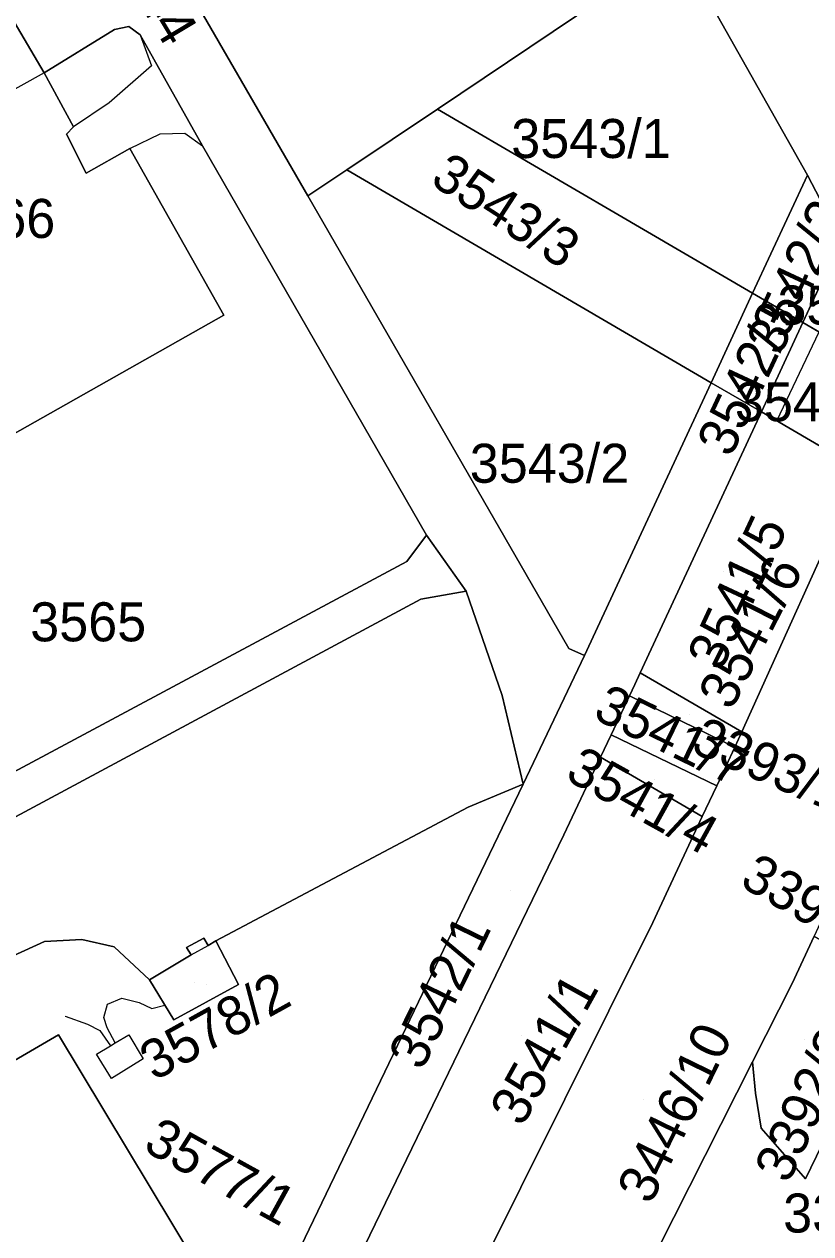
# Model space of a CAD drawing. Extents: x -262715 to -259381, y -1237238 to -1231182.
# Drawn here: x -261483.2 to -261442.9, y -1236043.8 to -1235981.8 of the extents above; entities that cross this region are included whole.
import ezdxf

# ---------------------------------------------------------------- set-up
doc = ezdxf.new("R2010")
doc.units = 0
for name, color, linetype in [('body_kn', 7, 'Continuous'), ('kladpar_druhypozemkov', 7, 'Continuous'), ('kladpar_hranice', 7, 'Continuous'), ('kladpar_parcelnecisla', 7, 'Continuous'), ('kladpar_plochy', 7, 'Continuous'), ('kladpar_sipky', 7, 'Continuous'), ('tarchy_linie', 7, 'Continuous'), ('zappar_hrandruhpozemk', 7, 'Continuous')]:
    doc.layers.add(name, color=color, linetype=linetype)

msp = doc.modelspace()

# ---------------------------------------------------------------- linework, layer by layer
at = {"layer": 'body_kn'}
for p, q in [((-261478.57, -1235982.1), (-261478.57, -1235982.1)), ((-261477.83, -1235981.94), (-261477.83, -1235981.94)), ((-261477.25, -1235982.38), (-261477.25, -1235982.38)), ((-261477.25, -1235982.38), (-261477.25, -1235982.38)), ((-261482.18, -1235984.32), (-261482.18, -1235984.32)), ((-261482.18, -1235984.32), (-261482.18, -1235984.32)), ((-261476.68, -1235983.96), (-261476.68, -1235983.96)), ((-261478.84, -1235985.87), (-261478.84, -1235985.87)), ((-261462.01, -1235986.18), (-261462.01, -1235986.18)), ((-261462.01, -1235986.18), (-261462.01, -1235986.18)), ((-261481.03, -1235987.47), (-261481.03, -1235987.47)), ((-261480.67, -1235987.1), (-261480.67, -1235987.1)), ((-261476.22, -1235987.45), (-261476.22, -1235987.45)), ((-261474.96, -1235987.41), (-261474.96, -1235987.41)), ((-261474.05, -1235988.07), (-261474.05, -1235988.07)), ((-261477.79, -1235988.21), (-261477.79, -1235988.21)), ((-261477.79, -1235988.21), (-261477.79, -1235988.21)), ((-261466.66, -1235989.3), (-261466.66, -1235989.3)), ((-261466.66, -1235989.3), (-261466.66, -1235989.3)), ((-261480.02, -1235989.46), (-261480.02, -1235989.46)), ((-261443.03, -1235989.57), (-261443.03, -1235989.57)), ((-261468.65, -1235990.63), (-261468.65, -1235990.63)), ((-261445.84, -1235995.62), (-261445.84, -1235995.62)), ((-261445.84, -1235995.62), (-261445.84, -1235995.62)), ((-261472.97, -1235996.74), (-261472.97, -1235996.74)), ((-261443.26, -1235997.12), (-261443.26, -1235997.12)), ((-261443.26, -1235997.12), (-261443.26, -1235997.12)), ((-261447.97, -1236000.21), (-261447.97, -1236000.21)), ((-261447.97, -1236000.21), (-261447.97, -1236000.21)), ((-261445.39, -1236001.71), (-261445.39, -1236001.71)), ((-261445.39, -1236001.71), (-261445.39, -1236001.71)), ((-261444.6, -1236002.17), (-261444.6, -1236002.17)), ((-261462.57, -1236008.02), (-261462.57, -1236008.02)), ((-261462.57, -1236008.02), (-261462.57, -1236008.02)), ((-261463.57, -1236009.37), (-261463.57, -1236009.37)), ((-261460.54, -1236010.9), (-261460.54, -1236010.9)), ((-261462.86, -1236011.3), (-261462.86, -1236011.3)), ((-261455.26, -1236013.83), (-261455.26, -1236013.83)), ((-261454.46, -1236014.2), (-261454.46, -1236014.2)), ((-261451.6, -1236015.08), (-261451.6, -1236015.08)), ((-261451.6, -1236015.08), (-261451.6, -1236015.08)), ((-261451.88, -1236015.69), (-261451.88, -1236015.69)), ((-261458.68, -1236016.24), (-261458.68, -1236016.24)), ((-261452.15, -1236016.27), (-261452.15, -1236016.27)), ((-261452.15, -1236016.27), (-261452.15, -1236016.27)), ((-261453.1, -1236018.26), (-261453.1, -1236018.26)), ((-261453.1, -1236018.26), (-261453.1, -1236018.26)), ((-261446.4, -1236018.11), (-261446.4, -1236018.11)), ((-261446.4, -1236018.11), (-261446.4, -1236018.11)), ((-261446.76, -1236018.89), (-261446.76, -1236018.89)), ((-261446.57, -1236018.49), (-261446.57, -1236018.49)), ((-261453.64, -1236019.41), (-261453.64, -1236019.41)), ((-261453.64, -1236019.41), (-261453.64, -1236019.41)), ((-261457.61, -1236020.79), (-261457.61, -1236020.79)), ((-261457.61, -1236020.79), (-261457.61, -1236020.79)), ((-261447.68, -1236020.88), (-261447.68, -1236020.88)), ((-261460.43, -1236021.98), (-261460.43, -1236021.98)), ((-261448.42, -1236022.45), (-261448.42, -1236022.45)), ((-261448.42, -1236022.45), (-261448.42, -1236022.45)), ((-261455.52, -1236023.39), (-261455.52, -1236023.39)), ((-261450.96, -1236027.89), (-261450.96, -1236027.89)), ((-261450.96, -1236027.89), (-261450.96, -1236027.89)), ((-261482.16, -1236028.86), (-261482.16, -1236028.86)), ((-261480.25, -1236028.76), (-261480.25, -1236028.76)), ((-261473.98, -1236028.68), (-261473.98, -1236028.68)), ((-261473.38, -1236028.82), (-261473.38, -1236028.82)), ((-261473.38, -1236028.82), (-261473.38, -1236028.82)), ((-261478.59, -1236029.13), (-261478.59, -1236029.13)), ((-261474.87, -1236029.16), (-261474.87, -1236029.16)), ((-261474.64, -1236029.55), (-261474.64, -1236029.55)), ((-261474.64, -1236029.55), (-261474.64, -1236029.55)), ((-261473.77, -1236029.06), (-261473.77, -1236029.06)), ((-261476.78, -1236030.83), (-261476.78, -1236030.83)), ((-261472.21, -1236031.06), (-261472.21, -1236031.06)), ((-261443.81, -1236031.01), (-261443.81, -1236031.01)), ((-261478.93, -1236032.08), (-261478.93, -1236032.08)), ((-261478.2, -1236031.76), (-261478.2, -1236031.76)), ((-261477.31, -1236031.98), (-261477.31, -1236031.98)), ((-261475.98, -1236032.12), (-261475.98, -1236032.12)), ((-261481.1, -1236032.68), (-261481.1, -1236032.68)), ((-261476.65, -1236032.3), (-261476.65, -1236032.3)), ((-261479.95, -1236033.1), (-261479.95, -1236033.1)), ((-261479.11, -1236032.75), (-261479.11, -1236032.75)), ((-261478.94, -1236033.28), (-261478.94, -1236033.28)), ((-261475.52, -1236032.87), (-261475.52, -1236032.87)), ((-261481.44, -1236033.64), (-261481.44, -1236033.64)), ((-261481.44, -1236033.64), (-261481.44, -1236033.64)), ((-261479.32, -1236033.43), (-261479.32, -1236033.43)), ((-261477.84, -1236033.64), (-261477.84, -1236033.64)), ((-261478.77, -1236034.2), (-261478.77, -1236034.2)), ((-261478.54, -1236034.06), (-261478.54, -1236034.06)), ((-261478.54, -1236034.06), (-261478.54, -1236034.06)), ((-261479.49, -1236034.63), (-261479.49, -1236034.63)), ((-261479.49, -1236034.63), (-261479.49, -1236034.63)), ((-261477.1, -1236034.88), (-261477.1, -1236034.88)), ((-261445.84, -1236035.02), (-261445.84, -1236035.02)), ((-261445.84, -1236035.02), (-261445.84, -1236035.02)), ((-261478.72, -1236035.89), (-261478.72, -1236035.89)), ((-261445.69, -1236036.64), (-261445.69, -1236036.64)), ((-261445.4, -1236038.43), (-261445.4, -1236038.43)), ((-261443.13, -1236041.03), (-261443.13, -1236041.03))]:
    msp.add_line(p, q, dxfattribs=at)
at = {"layer": 'kladpar_druhypozemkov'}
for p, q in [((-261454.32, -1235987.18), (-261454.32, -1235987.18)), ((-261456.66, -1235991.31), (-261456.66, -1235991.31)), ((-261443.88, -1235993.45), (-261443.88, -1235993.45)), ((-261446.75, -1235998.87), (-261446.75, -1235998.87)), ((-261456.11, -1236003.32), (-261456.11, -1236003.32)), ((-261447.31, -1236009.87), (-261447.31, -1236009.87)), ((-261479.71, -1236012.04), (-261479.71, -1236012.04)), ((-261449.07, -1236017.2), (-261449.07, -1236017.2)), ((-261450.37, -1236017.77), (-261450.37, -1236017.77)), ((-261450.89, -1236020.53), (-261450.89, -1236020.53)), ((-261458.25, -1236026.25), (-261458.25, -1236026.25)), ((-261474.49, -1236030.96), (-261474.49, -1236030.96)), ((-261457.7, -1236033.67), (-261457.7, -1236033.67)), ((-261443.19, -1236033.89), (-261443.19, -1236033.89)), ((-261451.43, -1236036.97), (-261451.43, -1236036.97)), ((-261472.12, -1236040.39), (-261472.12, -1236040.39))]:
    msp.add_line(p, q, dxfattribs=at)
at = {"layer": 'kladpar_hranice'}
for p, q in [((-261466.66, -1235989.3), (-261462.01, -1235986.18)), ((-261462.01, -1235986.18), (-261445.84, -1235995.62)), ((-261445.84, -1235995.62), (-261462.01, -1235986.18)), ((-261466.66, -1235989.3), (-261447.97, -1236000.21)), ((-261447.97, -1236000.21), (-261466.66, -1235989.3)), ((-261443.26, -1235997.12), (-261441.3, -1235992.89)), ((-261441.3, -1235992.89), (-261443.26, -1235997.12)), ((-261447.97, -1236000.21), (-261445.84, -1235995.62)), ((-261445.84, -1235995.62), (-261447.97, -1236000.21)), ((-261443.26, -1235997.12), (-261445.84, -1235995.62)), ((-261445.84, -1235995.62), (-261443.26, -1235997.12)), ((-261445.39, -1236001.71), (-261443.26, -1235997.12)), ((-261443.26, -1235997.12), (-261445.39, -1236001.71)), ((-261439.53, -1235999.3), (-261443.26, -1235997.12)), ((-261443.26, -1235997.12), (-261439.53, -1235999.3)), ((-261445.39, -1236001.71), (-261447.97, -1236000.21)), ((-261447.97, -1236000.21), (-261445.39, -1236001.71)), ((-261451.6, -1236015.08), (-261445.39, -1236001.71)), ((-261440.36, -1236004.65), (-261445.39, -1236001.71)), ((-261445.39, -1236001.71), (-261440.36, -1236004.65)), ((-261446.4, -1236018.11), (-261451.6, -1236015.08)), ((-261451.6, -1236015.08), (-261446.4, -1236018.11)), ((-261453.64, -1236019.41), (-261453.1, -1236018.26)), ((-261453.64, -1236019.41), (-261448.42, -1236022.45)), ((-261448.42, -1236022.45), (-261453.64, -1236019.41)), ((-261448.42, -1236022.45), (-261450.96, -1236027.89))]:
    msp.add_line(p, q, dxfattribs=at)
for points in [[(-261483.28, -1235925.82), (-261477.92, -1235935.65), (-261473.3, -1235943.61), (-261470.31, -1235948.96), (-261465.91, -1235957.36), (-261463.14, -1235963.01), (-261458.68, -1235971.33), (-261455.74, -1235976.71), (-261453.68, -1235980.59), (-261462.01, -1235986.18), (-261466.66, -1235989.3), (-261468.65, -1235990.63), (-261482.76, -1235966.24), (-261488.77, -1235955.11), (-261496.92, -1235940.85), (-261490.32, -1235937.3), (-261493.41, -1235931.37), (-261483.28, -1235925.82)], [(-261462.57, -1236008.02), (-261460.54, -1236010.9), (-261462.86, -1236011.3), (-261498.44, -1236030.4), (-261523.53, -1236044.42), (-261526.47, -1236045.67), (-261529.42, -1236046.13), (-261533.07, -1236045.77), (-261536.2, -1236044.22), (-261538.38, -1236041.27), (-261549.3, -1236021.38), (-261591.02, -1235945.12)], [(-261488.77, -1235955.11), (-261482.76, -1235966.24), (-261468.65, -1235990.63), (-261455.26, -1236013.83), (-261454.46, -1236014.2), (-261457.61, -1236020.79), (-261458.68, -1236016.24), (-261460.54, -1236010.9), (-261462.57, -1236008.02), (-261474.05, -1235988.07), (-261477.25, -1235982.38), (-261477.83, -1235981.94), (-261478.57, -1235982.1), (-261482.18, -1235984.32), (-261484.58, -1235980.24), (-261480.5, -1235978.28), (-261480.1, -1235977.67), (-261483.5, -1235971.96)], [(-261455.74, -1235976.71), (-261453.8, -1235976.3), (-261451.82, -1235976.54), (-261450.65, -1235976.98), (-261449.51, -1235978.08), (-261443.03, -1235989.57), (-261445.84, -1235995.62)], [(-261462.01, -1235986.18), (-261453.68, -1235980.59), (-261455.74, -1235976.71)], [(-261441.3, -1235992.89), (-261443.03, -1235989.57), (-261449.51, -1235978.08)], [(-261484.58, -1235980.24), (-261482.18, -1235984.32), (-261480.67, -1235987.1), (-261481.03, -1235987.47), (-261480.02, -1235989.46), (-261477.79, -1235988.21), (-261472.97, -1235996.74), (-261488.67, -1236005.61), (-261492.11, -1235999.43), (-261493.17, -1235997.42), (-261491.22, -1235996.23), (-261494.1, -1235990.89), (-261492.38, -1235990), (-261494.01, -1235986.84), (-261494.56, -1235986.29), (-261485.08, -1235980.98), (-261484.58, -1235980.24)], [(-261482.18, -1235984.32), (-261478.57, -1235982.1), (-261477.83, -1235981.94), (-261477.25, -1235982.38), (-261474.05, -1235988.07), (-261462.57, -1236008.02), (-261463.57, -1236009.37), (-261485.2, -1236020.94)], [(-261488.67, -1236005.61), (-261472.97, -1235996.74), (-261477.79, -1235988.21), (-261480.02, -1235989.46), (-261481.03, -1235987.47), (-261480.67, -1235987.1), (-261482.18, -1235984.32)], [(-261447.97, -1236000.21), (-261454.46, -1236014.2), (-261455.26, -1236013.83), (-261468.65, -1235990.63), (-261466.66, -1235989.3)], [(-261445.84, -1235995.62), (-261443.03, -1235989.57), (-261441.3, -1235992.89)], [(-261445.39, -1236001.71), (-261451.6, -1236015.08), (-261451.88, -1236015.69), (-261452.15, -1236016.27), (-261453.1, -1236018.26), (-261453.64, -1236019.41), (-261455.52, -1236023.39), (-261467.36, -1236047.8), (-261475.94, -1236063.72), (-261482.58, -1236074.08), (-261484.26, -1236071.09), (-261478.13, -1236061.72), (-261469.87, -1236046.27), (-261457.61, -1236020.79), (-261454.46, -1236014.2), (-261447.97, -1236000.21)], [(-261489.43, -1236090.9), (-261486.64, -1236087.5), (-261485.82, -1236085.89), (-261476.25, -1236073.39), (-261474.75, -1236071.35), (-261462.25, -1236050.52), (-261450.96, -1236027.89), (-261448.42, -1236022.45), (-261447.68, -1236020.88), (-261446.76, -1236018.89), (-261446.57, -1236018.49), (-261446.4, -1236018.11), (-261440.46, -1236004.98), (-261440.36, -1236004.65)], [(-261440.36, -1236004.65), (-261440.46, -1236004.98), (-261446.4, -1236018.11)], [(-261485.2, -1236020.94), (-261463.57, -1236009.37), (-261462.57, -1236008.02)], [(-261433.46, -1236008.68), (-261435.61, -1236013.32), (-261439.65, -1236022.05), (-261439.71, -1236022.17), (-261441.67, -1236026.39), (-261442.68, -1236028.58), (-261443.81, -1236031.01), (-261445.84, -1236035.02), (-261451.51, -1236046.22), (-261456.63, -1236056.33), (-261465.66, -1236071.57), (-261466.87, -1236073.61), (-261468.88, -1236076.99), (-261477.58, -1236087.71), (-261480.44, -1236091.25), (-261483.14, -1236094.58)], [(-261498.44, -1236030.4), (-261462.86, -1236011.3), (-261460.54, -1236010.9), (-261458.68, -1236016.24), (-261457.61, -1236020.79), (-261460.43, -1236021.98), (-261473.38, -1236028.82), (-261473.77, -1236029.06), (-261473.98, -1236028.68), (-261474.87, -1236029.16), (-261474.64, -1236029.55), (-261476.78, -1236030.83), (-261478.59, -1236029.13), (-261480.25, -1236028.76), (-261482.16, -1236028.86), (-261483.77, -1236029.6)], [(-261452.15, -1236016.27), (-261451.88, -1236015.69), (-261451.6, -1236015.08)], [(-261452.15, -1236016.27), (-261446.76, -1236018.89), (-261447.68, -1236020.88), (-261453.1, -1236018.26), (-261452.15, -1236016.27)], [(-261446.4, -1236018.11), (-261446.57, -1236018.49), (-261446.76, -1236018.89), (-261452.15, -1236016.27)], [(-261453.1, -1236018.26), (-261447.68, -1236020.88), (-261448.42, -1236022.45)], [(-261450.96, -1236027.89), (-261462.25, -1236050.52), (-261474.75, -1236071.35), (-261476.25, -1236073.39), (-261477.66, -1236074.45), (-261479.14, -1236075.18), (-261480.86, -1236075.16), (-261482.58, -1236074.08), (-261475.94, -1236063.72), (-261467.36, -1236047.8), (-261455.52, -1236023.39), (-261453.64, -1236019.41)], [(-261473.2, -1236047.34), (-261481.44, -1236033.64), (-261485.16, -1236035.79), (-261485.77, -1236033.47), (-261485.25, -1236031.41), (-261483.77, -1236029.6), (-261482.16, -1236028.86), (-261480.25, -1236028.76), (-261478.59, -1236029.13), (-261476.78, -1236030.83), (-261475.52, -1236032.87), (-261472.21, -1236031.06), (-261473.38, -1236028.82), (-261460.43, -1236021.98), (-261457.61, -1236020.79)], [(-261457.61, -1236020.79), (-261469.87, -1236046.27)], [(-261473.38, -1236028.82), (-261472.21, -1236031.06), (-261475.52, -1236032.87), (-261476.78, -1236030.83), (-261474.64, -1236029.55), (-261474.87, -1236029.16), (-261473.98, -1236028.68), (-261473.77, -1236029.06), (-261473.38, -1236028.82)], [(-261445.84, -1236035.02), (-261443.81, -1236031.01), (-261442.68, -1236028.58), (-261438.45, -1236031.05), (-261439.93, -1236034.29), (-261439.46, -1236034.51), (-261440.18, -1236036.07), (-261440.62, -1236035.85), (-261443.13, -1236041.03), (-261445.4, -1236038.43), (-261445.69, -1236036.64), (-261445.84, -1236035.02)], [(-261451.51, -1236046.22), (-261445.84, -1236035.02), (-261445.69, -1236036.64), (-261445.4, -1236038.43), (-261443.13, -1236041.03), (-261440.62, -1236035.85), (-261440.18, -1236036.07), (-261439.46, -1236034.51), (-261439.93, -1236034.29), (-261438.45, -1236031.05), (-261432.76, -1236034.36), (-261426, -1236038.3), (-261406.11, -1236049.87)], [(-261481.44, -1236033.64), (-261473.2, -1236047.34), (-261475.95, -1236051.48), (-261485.02, -1236056.98), (-261494.24, -1236041.18), (-261490.58, -1236038.93), (-261485.16, -1236035.79), (-261481.44, -1236033.64)]]:
    msp.add_lwpolyline(points, dxfattribs=at)
at = {"layer": 'kladpar_plochy'}
for points in [[(-261483.28, -1235925.82), (-261477.92, -1235935.65), (-261473.3, -1235943.61), (-261470.31, -1235948.96), (-261465.91, -1235957.36), (-261463.14, -1235963.01), (-261458.68, -1235971.33), (-261455.74, -1235976.71), (-261453.68, -1235980.59), (-261462.01, -1235986.18), (-261466.66, -1235989.3), (-261468.65, -1235990.63), (-261482.76, -1235966.24), (-261488.77, -1235955.11), (-261496.92, -1235940.85), (-261490.32, -1235937.3), (-261493.41, -1235931.37)], [(-261455.74, -1235976.71), (-261453.8, -1235976.3), (-261451.82, -1235976.54), (-261450.65, -1235976.98), (-261449.51, -1235978.08), (-261443.03, -1235989.57), (-261445.84, -1235995.62), (-261462.01, -1235986.18), (-261453.68, -1235980.59)], [(-261484.58, -1235980.24), (-261482.18, -1235984.32), (-261480.67, -1235987.1), (-261481.03, -1235987.47), (-261480.02, -1235989.46), (-261477.79, -1235988.21), (-261472.97, -1235996.74), (-261488.67, -1236005.61), (-261492.11, -1235999.43), (-261493.17, -1235997.42), (-261491.22, -1235996.23), (-261494.1, -1235990.89), (-261492.38, -1235990), (-261494.01, -1235986.84), (-261494.56, -1235986.29), (-261485.08, -1235980.98)], [(-261445.84, -1235995.62), (-261447.97, -1236000.21), (-261466.66, -1235989.3), (-261462.01, -1235986.18)], [(-261447.97, -1236000.21), (-261454.46, -1236014.2), (-261455.26, -1236013.83), (-261468.65, -1235990.63), (-261466.66, -1235989.3)], [(-261441.3, -1235992.89), (-261443.26, -1235997.12), (-261445.84, -1235995.62), (-261443.03, -1235989.57)], [(-261441.3, -1235992.89), (-261440.17, -1235995.33), (-261439.53, -1235999.3), (-261443.26, -1235997.12)], [(-261443.26, -1235997.12), (-261445.39, -1236001.71), (-261447.97, -1236000.21), (-261445.84, -1235995.62)], [(-261443.26, -1235997.12), (-261439.53, -1235999.3), (-261439.26, -1236000.95), (-261440.36, -1236004.65), (-261445.39, -1236001.71)], [(-261445.39, -1236001.71), (-261451.6, -1236015.08), (-261451.88, -1236015.69), (-261452.15, -1236016.27), (-261453.1, -1236018.26), (-261453.64, -1236019.41), (-261455.52, -1236023.39), (-261467.36, -1236047.8), (-261475.94, -1236063.72), (-261482.58, -1236074.08), (-261484.26, -1236071.09), (-261478.13, -1236061.72), (-261469.87, -1236046.27), (-261457.61, -1236020.79), (-261454.46, -1236014.2), (-261447.97, -1236000.21)], [(-261440.36, -1236004.65), (-261440.46, -1236004.98), (-261446.4, -1236018.11), (-261451.6, -1236015.08), (-261445.39, -1236001.71)], [(-261452.15, -1236016.27), (-261451.88, -1236015.69), (-261451.6, -1236015.08), (-261446.4, -1236018.11), (-261446.57, -1236018.49), (-261446.76, -1236018.89)], [(-261452.15, -1236016.27), (-261446.76, -1236018.89), (-261447.68, -1236020.88), (-261453.1, -1236018.26)], [(-261453.1, -1236018.26), (-261447.68, -1236020.88), (-261448.42, -1236022.45), (-261453.64, -1236019.41)], [(-261450.96, -1236027.89), (-261462.25, -1236050.52), (-261474.75, -1236071.35), (-261476.25, -1236073.39), (-261477.66, -1236074.45), (-261479.14, -1236075.18), (-261480.86, -1236075.16), (-261482.58, -1236074.08), (-261475.94, -1236063.72), (-261467.36, -1236047.8), (-261455.52, -1236023.39), (-261453.64, -1236019.41), (-261448.42, -1236022.45)], [(-261473.38, -1236028.82), (-261472.21, -1236031.06), (-261475.52, -1236032.87), (-261476.78, -1236030.83), (-261474.64, -1236029.55), (-261474.87, -1236029.16), (-261473.98, -1236028.68), (-261473.77, -1236029.06)], [(-261445.84, -1236035.02), (-261443.81, -1236031.01), (-261442.68, -1236028.58), (-261438.45, -1236031.05), (-261439.93, -1236034.29), (-261439.46, -1236034.51), (-261440.18, -1236036.07), (-261440.62, -1236035.85), (-261443.13, -1236041.03), (-261445.4, -1236038.43), (-261445.69, -1236036.64)], [(-261481.44, -1236033.64), (-261473.2, -1236047.34), (-261475.95, -1236051.48), (-261485.02, -1236056.98), (-261494.24, -1236041.18), (-261490.58, -1236038.93), (-261485.16, -1236035.79)]]:
    msp.add_lwpolyline(points, close=True, dxfattribs=at)
for points in [[(-261488.77, -1235955.11), (-261482.76, -1235966.24), (-261468.65, -1235990.63), (-261455.26, -1236013.83), (-261454.46, -1236014.2), (-261457.61, -1236020.79), (-261458.68, -1236016.24), (-261460.54, -1236010.9), (-261462.57, -1236008.02), (-261474.05, -1235988.07), (-261477.25, -1235982.38), (-261477.83, -1235981.94), (-261478.57, -1235982.1), (-261482.18, -1235984.32), (-261484.58, -1235980.24), (-261480.5, -1235978.28), (-261480.1, -1235977.67), (-261483.5, -1235971.96)], [(-261441.3, -1235992.89), (-261443.03, -1235989.57), (-261449.51, -1235978.08)], [(-261488.67, -1236005.61), (-261472.97, -1235996.74), (-261477.79, -1235988.21), (-261480.02, -1235989.46), (-261481.03, -1235987.47), (-261480.67, -1235987.1), (-261482.18, -1235984.32), (-261478.57, -1235982.1), (-261477.83, -1235981.94), (-261477.25, -1235982.38), (-261474.05, -1235988.07), (-261462.57, -1236008.02), (-261463.57, -1236009.37), (-261485.2, -1236020.94)], [(-261462.25, -1236050.52), (-261450.96, -1236027.89), (-261448.42, -1236022.45), (-261447.68, -1236020.88), (-261446.76, -1236018.89), (-261446.57, -1236018.49), (-261446.4, -1236018.11), (-261440.46, -1236004.98), (-261440.36, -1236004.65), (-261433.46, -1236008.68), (-261435.61, -1236013.32), (-261439.65, -1236022.05), (-261439.71, -1236022.17), (-261441.67, -1236026.39), (-261442.68, -1236028.58), (-261443.81, -1236031.01), (-261445.84, -1236035.02), (-261451.51, -1236046.22)], [(-261485.2, -1236020.94), (-261463.57, -1236009.37), (-261462.57, -1236008.02), (-261460.54, -1236010.9), (-261462.86, -1236011.3), (-261498.44, -1236030.4)], [(-261498.44, -1236030.4), (-261462.86, -1236011.3), (-261460.54, -1236010.9), (-261458.68, -1236016.24), (-261457.61, -1236020.79), (-261460.43, -1236021.98), (-261473.38, -1236028.82), (-261473.77, -1236029.06), (-261473.98, -1236028.68), (-261474.87, -1236029.16), (-261474.64, -1236029.55), (-261476.78, -1236030.83), (-261478.59, -1236029.13), (-261480.25, -1236028.76), (-261482.16, -1236028.86), (-261483.77, -1236029.6)], [(-261473.2, -1236047.34), (-261481.44, -1236033.64), (-261485.16, -1236035.79), (-261485.77, -1236033.47), (-261485.25, -1236031.41), (-261483.77, -1236029.6), (-261482.16, -1236028.86), (-261480.25, -1236028.76), (-261478.59, -1236029.13), (-261476.78, -1236030.83), (-261475.52, -1236032.87), (-261472.21, -1236031.06), (-261473.38, -1236028.82), (-261460.43, -1236021.98), (-261457.61, -1236020.79), (-261469.87, -1236046.27)], [(-261451.51, -1236046.22), (-261445.84, -1236035.02), (-261445.69, -1236036.64), (-261445.4, -1236038.43), (-261443.13, -1236041.03), (-261440.62, -1236035.85), (-261440.18, -1236036.07), (-261439.46, -1236034.51), (-261439.93, -1236034.29), (-261438.45, -1236031.05), (-261432.76, -1236034.36), (-261426, -1236038.3), (-261406.11, -1236049.87)]]:
    msp.add_lwpolyline(points, dxfattribs=at)
at = {"layer": 'kladpar_sipky'}
for p, q in [((-261448.02, -1236017.58), (-261448.02, -1236017.58)), ((-261448.68, -1236020.37), (-261448.68, -1236020.37)), ((-261473.85, -1236031.08), (-261473.85, -1236031.08))]:
    msp.add_line(p, q, dxfattribs=at)
at = {"layer": 'tarchy_linie'}
msp.add_line((-261444.6, -1236002.17), (-261442.42, -1235997.61), dxfattribs=at)
for points in [[(-261478.54, -1236034.06), (-261478.94, -1236033.28), (-261479.11, -1236032.75), (-261478.93, -1236032.08), (-261478.2, -1236031.76), (-261477.31, -1236031.98), (-261476.65, -1236032.3), (-261475.98, -1236032.12)], [(-261481.1, -1236032.68), (-261479.95, -1236033.1), (-261479.32, -1236033.43), (-261478.77, -1236034.2)], [(-261479.49, -1236034.63), (-261478.77, -1236034.2), (-261478.54, -1236034.06), (-261477.84, -1236033.64), (-261477.1, -1236034.88), (-261478.72, -1236035.89), (-261479.49, -1236034.63)]]:
    msp.add_lwpolyline(points, dxfattribs=at)
at = {"layer": 'zappar_hrandruhpozemk'}
for p, q in [((-261477.25, -1235982.38), (-261476.68, -1235983.96)), ((-261482.18, -1235984.32), (-261492.38, -1235990)), ((-261476.68, -1235983.96), (-261478.84, -1235985.87)), ((-261478.84, -1235985.87), (-261480.67, -1235987.1)), ((-261477.79, -1235988.21), (-261476.22, -1235987.45)), ((-261476.22, -1235987.45), (-261474.96, -1235987.41)), ((-261474.96, -1235987.41), (-261474.05, -1235988.07)), ((-261474.64, -1236029.55), (-261473.77, -1236029.06))]:
    msp.add_line(p, q, dxfattribs=at)

# ---------------------------------------------------------------- texts
at = {"layer": 'kladpar_parcelnecisla'}
for s, rotation, p in [('3544', 301, (-261478.99, -1235977.984)), ('3543/3', 327, (-261462.446, -1235989.98)), ('3542/2', 65, (-261444.423, -1235998.888)), ('3542/3', 65, (-261446.96, -1236004.102)), ('3541/5', 65, (-261447.46, -1236015.07)), ('3541/6', 63, (-261446.926, -1236017.071)), ('3541/7', 334, (-261454.099, -1236017.384)), ('3393/114', 337, (-261449.077, -1236019.122)), ('3541/4', 331, (-261455.526, -1236020.505)), ('3393/52', 330, (-261446.571, -1236025.971)), ('3542/1', 64, (-261462.795, -1236035.539)), ('3578/2', 29, (-261476.527, -1236036.037)), ('3541/1', 61, (-261457.656, -1236038.418)), ('3392/262', 65, (-261444.005, -1236041.329)), ('3446/10', 64, (-261451.072, -1236042.409)), ('3577/1', 331, (-261477.174, -1236039.531))]:
    msp.add_text(s, height=2, rotation=rotation, dxfattribs=at).set_placement(p)
for s, p in [('3543/1', (-261458.22, -1235988.69)), ('3566', (-261487.557, -1235992.79)), ('3541/2', (-261444.565, -1235997.23)), ('3541/3', (-261446.75, -1236002.19)), ('3543/2', (-261460.347, -1236005.34)), ('3565', (-261482.893, -1236013.47)), ('3392/164', (-261444.274, -1236043.78))]:
    msp.add_text(s, height=2, dxfattribs=at).set_placement(p)

doc.saveas('drawing.dxf')
